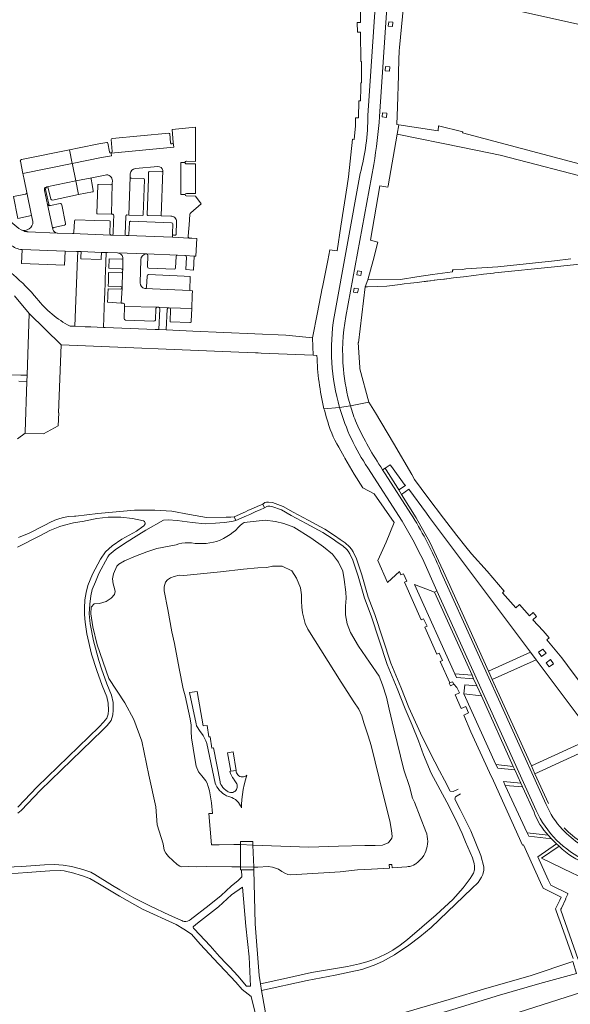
# Model space of a CAD drawing. Header units: metres. Extents: x 166325 to 190320, y 381923 to 404576.
# Tile 752 of 1056: x 175302 to 175489, y 396064 to 396398. Entities that reach past the tile are written whole.
import ezdxf

# ---------------------------------------------------------------- set-up
doc = ezdxf.new("R2010")
doc.units = ezdxf.units.M
for name, color, linetype, lineweight in [('B-WE-OG-WATER_GRACHT-GV', 8, 'Continuous', 18), ('B-WE-VH-VERHARDING_ASFALT-GV', 8, 'Continuous', 18), ('B-WE-VH-VERHARDING_GESLOTEN-GV', 8, 'Continuous', 18), ('B-WE-VH-VERHARDING_HALFVERHARDING-GV', 8, 'Continuous', 18), ('B-WE-VH-VERHARDING_STRAATBAKSTEEN-GV', 8, 'Continuous', 18)]:
    doc.layers.add(name, color=color, linetype=linetype, lineweight=lineweight)

msp = doc.modelspace()

# ---------------------------------------------------------------- linework, layer by layer
at = {"layer": 'B-WE-OG-WATER_GRACHT-GV', "flags": 128}
for points in [[(175420.461, 396180.038), (175416.736, 396185.564), (175413.946, 396190.101), (175412.867, 396193.06), (175412.266, 396196.108), (175412.238, 396199.066), (175412.502, 396201.756), (175412.388, 396203.805), (175411.866, 396208.174), (175411.336, 396210.928), (175409.909, 396213.998), (175407.844, 396216.738), (175404.831, 396219.225), (175400.48, 396222.281), (175394.718, 396225.896), (175391.281, 396227.138), (175388.5, 396227.888), (175384.966, 396228.334), (175377.801, 396227.526), (175377.143, 396227.052), (175376.5, 396226.493), (175375.912, 396225.875), (175374.869, 396224.765), (175374.156, 396224.194), (175373.093, 396223.43), (175371.985, 396222.733), (175370.837, 396222.104), (175369.652, 396221.547), (175368.436, 396221.063), (175367.395, 396220.798), (175366.167, 396220.562), (175364.925, 396220.405), (175363.677, 396220.327), (175362.425, 396220.33), (175361.177, 396220.412), (175359.936, 396220.574), (175359.866, 396220.579), (175358.821, 396220.612), (175357.777, 396220.564), (175356.739, 396220.436), (175355.715, 396220.23), (175354.709, 396219.946), (175348.181, 396218.641), (175344.786, 396217.489), (175340.939, 396216.026), (175337.208, 396214.501), (175335.273, 396213.356), (175334.56, 396212.68), (175333.455, 396210.126), (175333.128, 396208.329), (175333.316, 396206.625), (175333.816, 396205.143), (175334.005, 396204.114), (175333.822, 396203.046), (175332.682, 396201.836), (175330.94, 396200.637), (175328.685, 396200.019), (175326.943, 396199.832), (175325.906, 396198.708), (175325.743, 396196.441), (175326.481, 396192.098), (175327.91, 396185.916), (175331.938, 396174.533), (175337.313, 396166.262), (175340.334, 396160.623), (175343.088, 396153.305), (175345.522, 396141.749), (175347.868, 396131.005), (175348.32, 396124.861), (175350.399, 396118.423), (175350.636, 396116.271), (175351.262, 396115.193), (175352.127, 396114.142), (175355.098, 396111.363), (175356.065, 396110.755), (175356.441, 396110.588), (175358.931, 396110.651), (175361.708, 396110.628), (175365.205, 396110.722), (175373.716, 396110.57), (175376.605, 396110.551), (175381.11, 396110.52), (175382.464, 396110.511), (175386.029, 396110.667), (175387.493, 396110.487), (175389.509, 396109.744), (175390.642, 396109.001), (175391.72, 396108.422), (175392.743, 396107.986), (175393.756, 396107.812), (175410.507, 396108.894), (175416.399, 396109.583), (175421.132, 396109.732), (175427.172, 396110.097), (175427.092, 396111.33), (175428.043, 396111.394), (175428.1, 396110.197), (175433.13, 396110.608), (175433.525, 396110.64), (175434.084, 396110.732), (175434.747, 396110.915), (175435.385, 396111.173), (175435.989, 396111.504), (175436.182, 396111.649), (175436.932, 396112.272), (175437.628, 396112.955), (175438.265, 396113.692), (175438.841, 396114.479), (175439.202, 396115.121), (175439.554, 396115.899), (175439.832, 396116.706), (175440.033, 396117.535), (175440.155, 396118.38), (175440.198, 396119.232), (175440.161, 396120.085), (175440.045, 396120.931), (175439.85, 396121.762), (175439.577, 396122.571), (175435.711, 396132.591), (175435.076, 396133.912), (175433.966, 396137.809), (175432.132, 396143.506), (175428.706, 396157.474), (175427.104, 396164.132), (175426.161, 396168.233), (175424.875, 396172.372), (175423.76, 396175.328)], [(175359.844, 396156.552), (175359.822, 396158.632), (175359.544, 396160.815), (175357.793, 396168.655), (175357.156, 396171.023), (175355.771, 396177.979), (175354.244, 396186.365), (175353.328, 396190.428), (175351.908, 396197.997), (175350.667, 396204.276), (175350.694, 396205.712), (175351.114, 396207.218), (175351.818, 396207.995), (175352.87, 396208.741), (175354.136, 396209.2), (175355.752, 396209.578), (175357.39, 396209.512), (175369.864, 396210.731), (175377.62, 396211.622), (175382.454, 396212.062), (175385.565, 396212.268), (175387.478, 396212.66), (175390.75, 396212.627), (175394.096, 396211.112), (175395.663, 396208.581), (175396.995, 396205.338), (175397.328, 396202.982), (175397.275, 396200.782), (175397.433, 396198.749), (175397.654, 396196.869), (175398.54, 396193.188), (175399.429, 396191.233), (175410.814, 396173.328), (175415.07, 396166.632), (175416.755, 396164.089), (175417.783, 396161.865), (175418.493, 396159.43), (175419.99, 396155.013), (175420.986, 396151.783), (175425.038, 396135.114), (175427.297, 396126.147), (175427.917, 396122.961), (175428.075, 396120.93), (175428.047, 396120.333), (175427.108, 396119.028), (175426.759, 396118.739), (175424.848, 396117.988), (175422.3, 396117.781), (175418.843, 396117.799), (175409.936, 396117.599), (175399.844, 396117.302), (175380.811, 396117.977), (175376.564, 396118.128), (175374.316, 396118.208), (175369.327, 396118.069), (175366.808, 396117.999), (175365.888, 396128.697), (175367.121, 396128.721), (175366.724, 396132.324), (175366.066, 396136.421), (175365.662, 396137.86), (175365.258, 396138.961), (175364.785, 396139.829), (175363.426, 396141.445), (175362.367, 396142.888), (175361.595, 396144.793), (175361.06, 396147.418), (175359.928, 396154.422)]]:
    msp.add_lwpolyline(points, close=True, dxfattribs=at)
at = {"layer": 'B-WE-VH-VERHARDING_ASFALT-GV', "flags": 128}
msp.add_lwpolyline([(175390.403, 396044.868), (175394.094, 396046.051), (175410.572, 396051.008), (175427.007, 396055.732), (175448.674, 396062.19), (175464.618, 396067.006), (175478.232, 396070.961), (175490.697, 396074.366), (175489.437, 396078.435), (175474.952, 396073.557), (175460.24, 396069.38), (175447.49, 396065.57), (175432.792, 396061.244), (175419.372, 396057.542), (175410.011, 396054.742), (175390.041, 396049.489), (175386.313, 396053.674), (175383.083, 396053.063), (175381.313, 396047.181), (175360.596, 396040.774), (175353.8, 396038.515), (175333.252, 396031.686), (175311.509, 396024.851), (175284.815, 396016.429)], dxfattribs=at)
at = {"layer": 'B-WE-VH-VERHARDING_GESLOTEN-GV', "flags": 128}
msp.add_lwpolyline([(175448.658, 396173.435), (175447.736, 396173.032), (175447.527, 396172.94), (175447.905, 396172.075), (175449.035, 396172.57)], close=True, dxfattribs=at)
at = {"layer": 'B-WE-VH-VERHARDING_HALFVERHARDING-GV', "flags": 128}
for points in [[(175304.13, 396277.495), (175304.835, 396298.503)], [(175265.258, 396278.491), (175301.976, 396277.527)], [(175304.06, 396275.429), (175301.382, 396275.52)], [(175301.976, 396277.527), (175304.13, 396277.495)], [(175303.48, 396258.14), (175304.06, 396275.429)], [(175300.825, 396255.93), (175303.471, 396257.876)], [(175303.471, 396257.876), (175303.48, 396258.14)]]:
    msp.add_lwpolyline(points, dxfattribs=at)
at = {"layer": 'B-WE-VH-VERHARDING_STRAATBAKSTEEN-GV', "flags": 128}
for points in [[(175449.054, 396412.315), (175443.369, 396413.611), (175443.154, 396413.66), (175441.774, 396407.856), (175448.473, 396406.267), (175459.895, 396403.696), (175459.975, 396403.673), (175461.105, 396403.419), (175461.224, 396403.392), (175514.603, 396391.549), (175516.501, 396391.216), (175516.943, 396391.142), (175519.469, 396390.97), (175522.503, 396391.36), (175524.296, 396392.027), (175525.861, 396393.002), (175527.349, 396394.054), (175528.503, 396395.157), (175529.175, 396396.259), (175509.164, 396399.047), (175507.858, 396399.26), (175503.336, 396400.216), (175499.96, 396401.047)], [(175428.401, 396397.39), (175428.279, 396395.91), (175426.804, 396396.02), (175426.936, 396397.524)], [(175425.774, 396380.869), (175425.883, 396382.345), (175427.382, 396382.229), (175427.268, 396380.753)], [(175426.18, 396365.04), (175424.736, 396365.195), (175424.887, 396366.606), (175426.331, 396366.451)], [(175317.041, 396319.669), (175302.438, 396320.185), (175302.249, 396315.433), (175316.832, 396314.919)], [(175330.642, 396309.419), (175330.683, 396310.618), (175330.75, 396312.608), (175330.972, 396319.177), (175329.369, 396319.234), (175329.285, 396317.305), (175329.262, 396316.778), (175322.424, 396317.046), (175322.438, 396317.611), (175322.485, 396319.477), (175321.318, 396319.519), (175321.236, 396317.385), (175320.334, 396294.127), (175323.89, 396293.986), (175325.838, 396293.909), (175330.113, 396293.74), (175330.457, 396303.931), (175330.498, 396305.131)], [(175417.505, 396311.334), (175416.073, 396311.587), (175416.304, 396312.994), (175417.746, 396312.76)], [(175416.388, 396305.444), (175414.976, 396305.693), (175415.217, 396307.105), (175416.663, 396306.869)], [(175315.681, 396287.797), (175304.835, 396298.503), (175304.13, 396277.495), (175304.06, 396275.429), (175303.48, 396258.14), (175303.471, 396257.876), (175309.75, 396257.56), (175314.72, 396260.375), (175314.904, 396264.745), (175314.749, 396264.749)], [(175383.268, 396231.803), (175384.714, 396232.44), (175384.149, 396233.724), (175382.29, 396232.905), (175381.025, 396232.348), (175379.145, 396231.521), (175378.256, 396231.129), (175374.491, 396229.471), (175375.056, 396228.187), (175378.692, 396229.788), (175379.772, 396230.264), (175381.857, 396231.182)], [(175442.468, 396203.891), (175435.751, 396206.425), (175449.405, 396176.154), (175455.241, 396175.653)], [(175477.009, 396180.899), (175475.104, 396183.46), (175460.866, 396176.999), (175462.119, 396174.225)], [(175479.262, 396184.538), (175480.4, 396183.15), (175478.811, 396181.987), (175477.787, 396183.456)], [(175481.858, 396181.007), (175482.953, 396179.549), (175481.497, 396178.48), (175480.397, 396179.87)], [(175377.516, 396136.82), (175377.855, 396138.472), (175378.273, 396140.105), (175378.767, 396141.718), (175378.709, 396141.663), (175378.379, 396141.417), (175378.008, 396141.24), (175377.61, 396141.137), (175377.199, 396141.114), (175376.791, 396141.17), (175376.402, 396141.304), (175376.046, 396141.51), (175375.737, 396141.782), (175375.486, 396142.108), (175375.303, 396142.476), (175375.194, 396142.872), (175375.163, 396143.283), (175373.334, 396143.018), (175372.975, 396142.939), (175373.205, 396142.239), (175373.504, 396141.565), (175373.868, 396140.926), (175374.293, 396140.328), (175374.509, 396140.068), (175375.328, 396138.75), (175375.467, 396138.37), (175375.528, 396137.97), (175375.51, 396137.566), (175375.413, 396137.173), (175375.24, 396136.807), (175374.999, 396136.481), (175374.699, 396136.209), (175374.351, 396136), (175373.969, 396135.863), (175373.567, 396135.803), (175373.162, 396135.823), (175372.769, 396135.921), (175372.402, 396136.094), (175372.113, 396136.304), (175371.583, 396136.653), (175371.099, 396137.062), (175370.667, 396137.523), (175370.295, 396138.031), (175369.988, 396138.577), (175369.752, 396139.151), (175369.662, 396139.444), (175367.399, 396150.941), (175366.908, 396150.844), (175366.308, 396154.754), (175365.906, 396154.754), (175365.278, 396158.554), (175363.895, 396158.424), (175361.87, 396170.128), (175359.315, 396169.73), (175361.528, 396159.156), (175361.642, 396158.419), (175362.957, 396156.559), (175363.379, 396156.004), (175363.926, 396155.176), (175364.405, 396154.306), (175364.813, 396153.402), (175365.148, 396152.47), (175368.046, 396138.969), (175368.239, 396138.477), (175368.58, 396137.792), (175368.99, 396137.146), (175369.466, 396136.546), (175370.002, 396135.999), (175370.592, 396135.511), (175371.229, 396135.087), (175371.907, 396134.732), (175372.619, 396134.449), (175373.356, 396134.242), (175373.663, 396134.114), (175374.289, 396133.789), (175374.874, 396133.396), (175375.41, 396132.939), (175375.892, 396132.424), (175376.312, 396131.857), (175376.665, 396131.247), (175376.947, 396130.601), (175376.971, 396131.794), (175377.073, 396133.477), (175377.255, 396135.154)], [(175458.476, 396168.65), (175452.452, 396169.38), (175463.376, 396145.322), (175469.219, 396144.693)], [(175498.542, 396152.195), (175496.717, 396154.565), (175475.395, 396144.902), (175476.609, 396142.152)], [(175374.138, 396149.607), (175372.242, 396149.303), (175373.334, 396143.018), (175375.163, 396143.283)], [(175380.811, 396117.977), (175380.761, 396119.234), (175380.382, 396119.227), (175376.558, 396119.158), (175376.561, 396118.513), (175376.564, 396118.128), (175376.605, 396110.551), (175376.609, 396109.829), (175376.61, 396109.574), (175376.934, 396109.573), (175381.148, 396109.561), (175381.139, 396109.787), (175381.11, 396110.52)], [(175379.511, 396079.991), (175380.024, 396070.036), (175378.693, 396070.066), (175375.732, 396073.56), (175372.954, 396076.539), (175371.734, 396077.769), (175369.444, 396080.079), (175366.295, 396083.761), (175360.904, 396089.49), (175360.732, 396089.608), (175360.63, 396089.747), (175360.567, 396089.961), (175360.589, 396090.174), (175360.687, 396090.364), (175361.979, 396091.435), (175369.086, 396097.03), (175373.602, 396101.037), (175377.34, 396103.644), (175378.476, 396090.412)]]:
    msp.add_lwpolyline(points, close=True, dxfattribs=at)
for points in [[(175430.402, 396362.504), (175429.68, 396362.615), (175429.886, 396368.688), (175430.245, 396379.285), (175430.286, 396380.489), (175430.54, 396387.975), (175430.585, 396388.429), (175430.616, 396388.749), (175432, 396402.81), (175434.29, 396404.47), (175439.504, 396403.56), (175440.462, 396408.138), (175439.952, 396408.244), (175438.556, 396408.535), (175435.074, 396409.259)], [(175417.325, 396407.449), (175417.39, 396397.33), (175416.28, 396397.31), (175416.31, 396394), (175417.42, 396394.01), (175417.453, 396383.999), (175417.65, 396384.022), (175417.658, 396384.023), (175417.658, 396383.697), (175417.658, 396381.543), (175417.657, 396376.772), (175417.439, 396376.773), (175417.424, 396375.231), (175417.381, 396370.702), (175416.781, 396370.708), (175416.727, 396364.903), (175415.632, 396364.913), (175415.634, 396362.16), (175415.18, 396357.607), (175414.615, 396357.66), (175413.338, 396344.828), (175412.786, 396341.85), (175410.724, 396328.113), (175409.473, 396319.779), (175406.96, 396320.055), (175406.248, 396316.433)], [(175423.817, 396365.361), (175426.283, 396402.226), (175426.292, 396402.411), (175422.351, 396402.449), (175419.9, 396365.723)], [(175419.9, 396365.723), (175422.351, 396402.449)], [(175426.292, 396402.411), (175426.283, 396402.226), (175423.817, 396365.361)], [(175413.933, 396267.12), (175420.155, 396268.359), (175417.163, 396279.687), (175417.16, 396279.697), (175417.132, 396280.132), (175416.592, 396288.611), (175416.742, 396288.559), (175418.968, 396307.522), (175419.891, 396309.849), (175421.616, 396316.512), (175423.212, 396322.679), (175420.724, 396323.323), (175423.931, 396341.86), (175426.689, 396341.375), (175426.771, 396341.84), (175429.856, 396359.399), (175430.402, 396362.504)], [(175452.01, 396359.78), (175452.09, 396360.2), (175443.86, 396362.19), (175443.69, 396360.46), (175430.402, 396362.504), (175429.856, 396359.399), (175452.116, 396354.87), (175464.8, 396352.29), (175497.93, 396343.59), (175500.212, 396343.029), (175519.057, 396338.4), (175523.861, 396337.22), (175524.154, 396338.432), (175519.259, 396339.612), (175498.56, 396344.6)], [(175358.323, 396350.185), (175361.279, 396350.113), (175361.293, 396361.72), (175353.379, 396360.966), (175353.792, 396356.512), (175353.938, 396354.937), (175332.666, 396352.947), (175332.769, 396352.053), (175329.419, 396351.43), (175319.477, 396349.386), (175319.544, 396349.05), (175320.665, 396343.467), (175326.08, 396344.577), (175330.676, 396345.483)], [(175352.311, 396359.699), (175333.016, 396357.894)], [(175352.891, 396356.426), (175352.656, 396359.433)], [(175497.96, 396344.97), (175495.072, 396348.399), (175492.07, 396349.22), (175452.01, 396359.78)], [(175331.259, 396356.562), (175328.514, 396356.052), (175321.856, 396354.682), (175318.55, 396354.002), (175319.477, 396349.386), (175329.419, 396351.43), (175332.769, 396352.053)], [(175332.172, 396353.343), (175331.572, 396356.327)], [(175332.666, 396352.947), (175353.938, 396354.937), (175353.792, 396356.512)], [(175332.724, 396357.549), (175333.076, 396353.429)], [(175301.834, 396350.263), (175301.844, 396350.168), (175302.697, 396346.051), (175319.477, 396349.386), (175318.55, 396354.002)], [(175318.55, 396354.002), (175302.236, 396350.76)], [(175332.769, 396352.053), (175332.666, 396352.947)], [(175310.592, 396341.402), (175310.825, 396341.45), (175320.665, 396343.467), (175319.544, 396349.05), (175319.477, 396349.386), (175302.697, 396346.051), (175302.792, 396345.593), (175303.12, 396344.011), (175304.032, 396339.609), (175305.674, 396331.734), (175306.118, 396329.654)], [(175357.825, 396349.75), (175356.357, 396349.786), (175356.34, 396338.867), (175357.806, 396338.852)], [(175361.285, 396339.241), (175361.282, 396344.115), (175361.28, 396347.663), (175361.279, 396349.245), (175358.27, 396349.261)], [(175421.85, 396349.046), (175412.439, 396297.415)], [(175338.042, 396331.94), (175338.713, 396331.917), (175339.157, 396344.838), (175339.161, 396345.869)], [(175340.916, 396347.657), (175348.529, 396348.397)], [(175345.391, 396346.413), (175345.316, 396344.227), (175344.9, 396332.028)], [(175345.195, 396331.723), (175349.681, 396331.622), (175350.28, 396346.998)], [(175349.829, 396346.575), (175345.723, 396346.707)], [(175350.28, 396346.998), (175349.681, 396331.622), (175352.896, 396331.55)], [(175417.265, 396345.969), (175408.387, 396297.383)], [(175320.665, 396343.467), (175310.825, 396341.45)], [(175312.745, 396336.967), (175321.596, 396338.83), (175320.665, 396343.467)], [(175326.08, 396344.577), (175320.665, 396343.467), (175321.596, 396338.83), (175326.365, 396339.797)], [(175326.598, 396340.155), (175326.186, 396342.329), (175325.851, 396344.095)], [(175328.126, 396341.985), (175327.817, 396332.582)], [(175328.032, 396332.306), (175332.745, 396332.158), (175333.071, 396342.562)], [(175332.614, 396342.134), (175328.442, 396342.263), (175328.325, 396342.266)], [(175333.09, 396343.544), (175333.071, 396342.562), (175332.745, 396332.158), (175333.207, 396332.144)], [(175339.157, 396344.838), (175338.713, 396331.917), (175343.308, 396331.759)], [(175343.663, 396344.294), (175339.574, 396344.418)], [(175343.612, 396332.05), (175344.045, 396343.879)], [(175303.639, 396339.017), (175299.491, 396338.199), (175301.045, 396330.717), (175305.674, 396331.734), (175304.032, 396339.609)], [(175312.848, 396327.005), (175312.832, 396327.063), (175312.823, 396327.119), (175311.039, 396335.434), (175310.001, 396340.236)], [(175310.001, 396340.236), (175311.039, 396335.434)], [(175310.415, 396340.598), (175310.461, 396340.895), (175310.584, 396341.171), (175310.774, 396341.405), (175310.825, 396341.45), (175310.592, 396341.402)], [(175311.629, 396335.05), (175312.141, 396335.156), (175311.925, 396335.158), (175311.725, 396335.238), (175311.567, 396335.385), (175311.475, 396335.574), (175310.415, 396340.598)], [(175311.293, 396341.062), (175312.155, 396337.343)], [(175358.277, 396339.272), (175361.285, 396339.241)], [(175311.039, 396335.434), (175312.823, 396327.119)], [(175315.32, 396335.814), (175312.141, 396335.156), (175311.629, 396335.05)], [(175317.218, 396329.053), (175315.912, 396335.425)], [(175359.783, 396332.704), (175363.269, 396335.759), (175361.285, 396338.348), (175358.212, 396338.369)], [(175332.592, 396325.126), (175319.538, 396325.608), (175314.515, 396325.739), (175314.364, 396325.754), (175304.452, 396326.244), (175304.245, 396326.249), (175304.139, 396326.253), (175304.032, 396326.26), (175303.926, 396326.269), (175303.82, 396326.28), (175303.715, 396326.293), (175303.609, 396326.31), (175303.505, 396326.328), (175303.4, 396326.349), (175303.296, 396326.372), (175303.193, 396326.397), (175302.102, 396326.897), (175301.357, 396327.336), (175295.379, 396332.286), (175294.441, 396330.666), (175293.461, 396329.072), (175292.169, 396327.152), (175298.564, 396321.824)], [(175358.895, 396324.562), (175359.006, 396326.063), (175359.191, 396328.55), (175359.449, 396332.037)], [(175320.193, 396329.833), (175320.051, 396326.089)], [(175332.07, 396329.918), (175327.142, 396330.09), (175320.71, 396330.314)], [(175332.227, 396325.573), (175332.375, 396329.574)], [(175333.601, 396331.631), (175333.535, 396329.814), (175333.38, 396325.508)], [(175337.425, 396325.372), (175337.634, 396331.511)], [(175338.324, 396324.906), (175353.467, 396324.356), (175353.526, 396325.471), (175353.617, 396328.862)], [(175338.863, 396329.39), (175338.715, 396325.293)], [(175353.231, 396329.272), (175339.277, 396329.775)], [(175354.928, 396329.634), (175354.778, 396325.456)], [(175302.102, 396326.897), (175303.193, 396326.397), (175303.296, 396326.372), (175303.4, 396326.349), (175303.505, 396326.328), (175303.609, 396326.31), (175303.715, 396326.293), (175303.82, 396326.28), (175303.926, 396326.269), (175304.032, 396326.26), (175304.139, 396326.253), (175304.245, 396326.249), (175304.452, 396326.244), (175314.364, 396325.754)], [(175313.212, 396327.655), (175316.838, 396328.465)], [(175319.538, 396325.608), (175332.592, 396325.126)], [(175353.526, 396325.471), (175353.467, 396324.356), (175359.231, 396324.053)], [(175302.438, 396320.185), (175317.041, 396319.669), (175320.94, 396319.532), (175321.318, 396319.519), (175322.485, 396319.477), (175329.369, 396319.234), (175330.972, 396319.177), (175331.445, 396319.16), (175334.79, 396319.042), (175334.85, 396319.039), (175344.653, 396318.686), (175355.262, 396318.28), (175357.839, 396318.163), (175360.842, 396317.902), (175361.499, 396317.918), (175361.783, 396323.987), (175360.138, 396324.031), (175359.231, 396324.053), (175353.467, 396324.356), (175338.324, 396324.906), (175337.734, 396324.931), (175332.944, 396325.125), (175332.678, 396325.123), (175332.592, 396325.126)], [(175332.944, 396325.125), (175337.734, 396324.931)], [(175354.364, 396325.071), (175353.912, 396325.087)], [(175344.548, 396318.685), (175344.653, 396318.686), (175334.85, 396319.039)], [(175355.262, 396318.28), (175344.653, 396318.686)], [(175336.193, 396316.898), (175332.041, 396317.031), (175331.894, 396313.887), (175336.134, 396313.654)], [(175336.693, 396317.522), (175336.688, 396317.254), (175336.606, 396313.157), (175336.59, 396312.733), (175336.379, 396307.17), (175336.371, 396307.023), (175336.104, 396302.027), (175336.751, 396301.992)], [(175336.606, 396313.157), (175336.688, 396317.254)], [(175342.489, 396308.916), (175342.741, 396316.744)], [(175345.104, 396318.174), (175344.997, 396314.377)], [(175354.579, 396314.021), (175354.745, 396317.802)], [(175360.842, 396317.902), (175357.839, 396318.163)], [(175358.277, 396317.643), (175358.081, 396313.461), (175360.637, 396313.192), (175360.842, 396317.902)], [(175406.248, 396316.433), (175404.483, 396307.457), (175404.401, 396307.042), (175402.786, 396298.825)], [(175488.851, 396316.997), (175483.299, 396316.41), (175463.964, 396314.365), (175453.141, 396313.606), (175452.012, 396313.446), (175449.084, 396313.256), (175448.625, 396313.265), (175448.66, 396312.565), (175441.866, 396311.693), (175436.549, 396310.894), (175430.897, 396310.045), (175419.891, 396309.849), (175418.968, 396307.522), (175419.69, 396307.556), (175419.692, 396307.491), (175426.282, 396307.805), (175430.849, 396308.345), (175432.211, 396308.503), (175434.403, 396308.769), (175436.665, 396309.043), (175438.988, 396309.325), (175439.491, 396309.386), (175439.778, 396309.421), (175440.181, 396309.47), (175440.897, 396309.557), (175441.135, 396309.586), (175442.392, 396309.739), (175442.605, 396309.764), (175443.376, 396309.858), (175445.682, 396310.138), (175445.907, 396310.167), (175446.549, 396310.25), (175446.649, 396310.263), (175448.988, 396310.564), (175452.392, 396310.972), (175455.907, 396311.395), (175459.166, 396311.786), (175462.564, 396312.194), (175462.979, 396312.244), (175483.305, 396314.353), (175486.366, 396314.671), (175501.713, 396316.24)], [(175336.074, 396312.254), (175331.823, 396312.39), (175331.782, 396310.574), (175331.754, 396309.374), (175331.718, 396307.774), (175335.904, 396307.604)], [(175336.379, 396307.17), (175336.59, 396312.733)], [(175345.478, 396313.864), (175354.061, 396313.544)], [(175344.276, 396306.923), (175359.367, 396306.226), (175359.546, 396311.073)], [(175344.894, 396311.188), (175344.708, 396307.393)], [(175359.546, 396311.073), (175357.476, 396311.16), (175345.414, 396311.663)], [(175335.966, 396306.718), (175331.65, 396306.901), (175331.576, 396305.073), (175331.527, 396303.874), (175331.462, 396302.275), (175336.104, 396302.027), (175336.371, 396307.023)], [(175360.245, 396304.704), (175360.313, 396306.182), (175359.367, 396306.226), (175344.276, 396306.923), (175344.096, 396306.931)], [(175299.811, 396304.497), (175304.835, 396298.503)], [(175337.224, 396301.481), (175337.209, 396300.872), (175348.39, 396300.601), (175348.486, 396300.603), (175348.732, 396300.603), (175352.24, 396300.422), (175352.371, 396300.416), (175360.072, 396300.126), (175360.245, 396304.704)], [(175304.835, 396298.503), (175315.681, 396287.797)], [(175348.39, 396300.601), (175337.209, 396300.872), (175337.109, 396296.732)], [(175347.717, 396296.237), (175347.732, 396296.337), (175347.906, 396300.124)], [(175352.24, 396300.422), (175348.732, 396300.603)], [(175349.171, 396300.087), (175348.886, 396292.997), (175351.414, 396292.897), (175351.718, 396299.944)], [(175360.072, 396300.126), (175352.371, 396300.416)], [(175352.848, 396299.898), (175352.688, 396295.642), (175359.39, 396295.361), (175359.576, 396295.389)], [(175359.911, 396295.842), (175360.072, 396300.126)], [(175402.786, 396298.825), (175401.102, 396290.258), (175401.254, 396284.293), (175402.552, 396284.237)], [(175337.59, 396296.221), (175347.214, 396295.861)], [(175319.32, 396294.167), (175318.717, 396294.191)], [(175319.893, 396294.144), (175319.32, 396294.167)], [(175320.334, 396294.127), (175319.893, 396294.144)], [(175323.89, 396293.986), (175320.334, 396294.127)], [(175325.838, 396293.909), (175323.89, 396293.986)], [(175330.113, 396293.74), (175325.838, 396293.909)], [(175330.704, 396293.717), (175330.113, 396293.74)], [(175347.65, 396293.046), (175330.704, 396293.717)], [(175348.886, 396292.997), (175347.65, 396293.046)], [(175351.414, 396292.897), (175348.886, 396292.997)], [(175360.405, 396292.498), (175351.414, 396292.897)], [(175391.957, 396291.096), (175360.405, 396292.498)], [(175401.102, 396290.258), (175391.957, 396291.096)], [(175401.254, 396284.293), (175401.102, 396290.258)], [(175315.681, 396287.797), (175376.077, 396285.355)], [(175376.077, 396285.355), (175381.657, 396285.132)], [(175381.657, 396285.132), (175382.627, 396285.094)], [(175382.627, 396285.094), (175383.596, 396285.055)], [(175383.596, 396285.055), (175401.254, 396284.293)], [(175475.978, 396196.949), (175474.717, 396195.824), (175471.318, 396199.636), (175470.083, 396198.526), (175465.545, 396203.657), (175466.123, 396204.222), (175460.347, 396210.924), (175455.074, 396216.905), (175453.13, 396219.233), (175450.127, 396223.072), (175445.543, 396228.942), (175440.243, 396235.95), (175435.748, 396242.132), (175434.744, 396243.833), (175428.525, 396254.395), (175422.487, 396264.692), (175420.155, 396268.359), (175413.933, 396267.12)], [(175404.97, 396266.146), (175410.26, 396266.557)], [(175410.26, 396266.557), (175404.97, 396266.146), (175405.088, 396265.66), (175405.876, 396262.999), (175406.253, 396261.67)], [(175410.26, 396266.557), (175413.933, 396267.12)], [(175410.646, 396251.868), (175411.78, 396249.758), (175412.004, 396249.373), (175415.185, 396243.896), (175418.151, 396239.267), (175422.029, 396237.259), (175428.82, 396227.533), (175426.119, 396220.808), (175423.24, 396214.633), (175426.522, 396207.183), (175430.591, 396210.814), (175431.061, 396209.765), (175431.915, 396210.115), (175433.109, 396207.605), (175432.265, 396207.218), (175437.999, 396194.421), (175438.788, 396194.783), (175439.953, 396192.325), (175439.16, 396191.942), (175443.269, 396182.787), (175444.107, 396183.168), (175445.234, 396180.642), (175444.431, 396180.292), (175447.736, 396173.032), (175448.658, 396173.435), (175449.035, 396172.57), (175450.133, 396171.522), (175450.973, 396169.675), (175449.517, 396169.012), (175451.598, 396164.35), (175453.086, 396164.988), (175454.092, 396162.828), (175452.513, 396162.092), (175454.795, 396156.461), (175461.207, 396142.613), (175462.516, 396139.729), (175472.393, 396117.922), (175472.766, 396118.091), (175478.525, 396105.252), (175479.451, 396103.318), (175485.559, 396100.336), (175485.034, 396099.254), (175483.598, 396096.292), (175484.506, 396093.729), (175485.048, 396092.199), (175489.582, 396079.405)], [(175452.452, 396169.38), (175452.824, 396172.373), (175456.826, 396172.039), (175455.79, 396174.402), (175449.943, 396174.917), (175449.405, 396176.154), (175435.751, 396206.425), (175442.468, 396203.891), (175443.333, 396204.282), (175438.374, 396215.252), (175437.848, 396216.29), (175435.129, 396221.656), (175431.534, 396227.924), (175419.913, 396246.025)], [(175419.913, 396246.025), (175431.534, 396227.924), (175435.129, 396221.656), (175437.848, 396216.29), (175438.374, 396215.252), (175443.333, 396204.282), (175477.032, 396129.736)], [(175424.852, 396245.435), (175425.695, 396245.947), (175427.482, 396247.128), (175427.909, 396246.539), (175432.242, 396240.57), (175432.604, 396240.071), (175430.433, 396238.597), (175431.333, 396236.964), (175433.809, 396238.772), (175439.768, 396230.643), (175440.846, 396229.239), (175475.104, 396183.46), (175477.009, 396180.899), (175496.717, 396154.565), (175498.542, 396152.195), (175503.791, 396145.108)], [(175445.551, 396210.884), (175444.681, 396212.833), (175440.906, 396220.818), (175436.27, 396229.059), (175431.333, 396236.964), (175430.433, 396238.597), (175430.087, 396239.133), (175426.078, 396245.353), (175425.695, 396245.947), (175424.852, 396245.435), (175425.762, 396244.083), (175434.491, 396230.484)], [(175434.491, 396230.484), (175425.762, 396244.083), (175424.852, 396245.435)], [(175300.995, 396128.768), (175302.082, 396129.669), (175308.687, 396136.617), (175329.738, 396156.95), (175331.322, 396158.612), (175332.665, 396160.306), (175333.296, 396162.15), (175333.394, 396163.768), (175333.317, 396166.352), (175332.77, 396168.82), (175331.169, 396172.732), (175329.41, 396177.763), (175328.454, 396180.688), (175326.666, 396187.323), (175325.549, 396193.062), (175325.266, 396196.474), (175325.405, 396199.803), (175325.769, 396202.632), (175326.271, 396204.707), (175327.322, 396207.401), (175328.477, 396210.181), (175331.568, 396215.807), (175332.038, 396216.477), (175334.013, 396218.235), (175337.166, 396220.394), (175342.1, 396223.376), (175344.416, 396224.934), (175350.409, 396228.253), (175352.034, 396228.446), (175355.105, 396228.235), (175360.161, 396227.488), (175364.599, 396227.088), (175368.134, 396227.245), (175371.023, 396227.499), (175373.658, 396227.858), (175375.056, 396228.187), (175374.491, 396229.471), (175373.379, 396229.361), (175371.78, 396229.283), (175365.019, 396229.21), (175359.282, 396230.204), (175353.333, 396231.306), (175347.531, 396231.697), (175340.61, 396231.638), (175328.19, 396230.612), (175320.724, 396229.698), (175320.212, 396229.688), (175318.287, 396229.532), (175316.386, 396229.187), (175314.528, 396228.657), (175314.078, 396228.499), (175312.299, 396227.746), (175309.966, 396226.459), (175304.835, 396223.885), (175301.243, 396222.439)], [(175450.536, 396136.905), (175448.815, 396136.11), (175447.829, 396136.228), (175445.876, 396140.003), (175444.214, 396143.215), (175441.078, 396149.276), (175437.783, 396156.004), (175433.741, 396164.73), (175431.031, 396171.592), (175427.693, 396179.712), (175422.206, 396196.282), (175419.958, 396202.179), (175417.797, 396209.693), (175416.008, 396215.188), (175414.888, 396217.519), (175414.273, 396218.5), (175413.607, 396219.27), (175412.174, 396220.557), (175410.477, 396221.684), (175408.481, 396223.133), (175405.257, 396225.217), (175399.565, 396228.325), (175394.476, 396231.049), (175391.143, 396232.952), (175387.437, 396234.348), (175386.135, 396234.453), (175385.47, 396234.381), (175384.887, 396234.243), (175384.149, 396233.724), (175384.714, 396232.44), (175385.5, 396232.892), (175385.841, 396233.017), (175386.523, 396233.069), (175387.256, 396232.988), (175390.587, 396231.77), (175393.846, 396229.91), (175398.946, 396227.18), (175404.589, 396224.098), (175407.746, 396222.058), (175409.734, 396220.615), (175411.374, 396219.525), (175412.676, 396218.356), (175413.223, 396217.724), (175413.746, 396216.889), (175414.797, 396214.702), (175416.552, 396209.311), (175418.722, 396201.767), (175420.979, 396195.845), (175426.471, 396179.259), (175429.823, 396171.105), (175432.544, 396164.217), (175434.888, 396158.636), (175437.03, 396153.342), (175438.741, 396148.561), (175441.313, 396142.43), (175446.667, 396132.512), (175449.629, 396126.775), (175451.931, 396121.906), (175453.048, 396119.103), (175455.366, 396113.581), (175455.966, 396111.734), (175456.063, 396110.863), (175456.091, 396109.591), (175455.747, 396108.467), (175454.572, 396106.579), (175452.209, 396103.448), (175448.761, 396099.543), (175443.11, 396094.249), (175433.37, 396085.948), (175430.791, 396084.021), (175428.339, 396082.313), (175426.292, 396081.175), (175423.461, 396079.839), (175421.238, 396078.925), (175419.485, 396078.342), (175416.995, 396077.644), (175412.993, 396076.746), (175400.764, 396074.684), (175392.247, 396072.735), (175383.437, 396070.832), (175383.774, 396068.593), (175399.209, 396071.96), (175408.73, 396073.77), (175417.802, 396075.735), (175422.059, 396077.205), (175424.809, 396078.419), (175428.963, 396080.664), (175433.781, 396084.013), (175437.492, 396086.867), (175441.347, 396089.943), (175455.181, 396103.182), (175457.362, 396105.31), (175458.498, 396107.017), (175458.933, 396108.029), (175459.22, 396109.454), (175459.299, 396110.636), (175458.18, 396114.45), (175454.837, 396122.788), (175451.162, 396130.02), (175449.349, 396133.587)], [(175300.894, 396219.134), (175308.651, 396223.057), (175311.904, 396224.763), (175315.287, 396226.132), (175316.419, 396226.507), (175319.952, 396227.425), (175323.557, 396227.992), (175323.954, 396228.096), (175327.787, 396228.881), (175331.68, 396229.287), (175335.988, 396229.29), (175339.881, 396228.89), (175343.716, 396228.11), (175343.97, 396227.884), (175344.13, 396227.615), (175344.204, 396227.312), (175344.197, 396227.053), (175344.056, 396226.663), (175343.931, 396226.495), (175343.689, 396226.298), (175343.4, 396226.179), (175341.325, 396224.588), (175336.294, 396221.809), (175332.988, 396219.546), (175330.79, 396217.589), (175329.027, 396215.079), (175326.31, 396209.927), (175324.808, 396206.06), (175324.143, 396203.761), (175323.782, 396201.27), (175323.646, 396198.429), (175323.624, 396196.256), (175323.855, 396193.641), (175324.421, 396189.682), (175326.004, 396182.838), (175327.837, 396177.231), (175329.616, 396172.143), (175331.179, 396168.322), (175331.662, 396166.146), (175331.732, 396163.794), (175331.652, 396162.475), (175331.186, 396161.114), (175330.068, 396159.703), (175328.559, 396158.12), (175307.509, 396137.788), (175300.947, 396130.885)], [(175480.427, 396131.738), (175444.791, 396210.566), (175443.959, 396212.532)], [(175481.179, 396132.066), (175476.609, 396142.152), (175475.395, 396144.902), (175462.119, 396174.225), (175460.866, 396176.999), (175445.551, 396210.884)], [(175477.032, 396129.736), (175443.333, 396204.282), (175442.468, 396203.891), (175455.241, 396175.653)], [(175494.313, 396170.01), (175487.671, 396178.952), (175487.674, 396178.954), (175485.789, 396181.578), (175480.687, 396187.656), (175481.477, 396188.319), (175479.359, 396190.673), (175475.937, 396194.475), (175477.184, 396195.597), (175475.978, 396196.949)], [(175455.241, 396175.653), (175455.79, 396174.402), (175456.826, 396172.039), (175458.476, 396168.65), (175469.219, 396144.693), (175469.749, 396143.525), (175471.831, 396138.992), (175472.415, 396137.763), (175476.304, 396129.122)], [(175485.416, 396096.169), (175485.599, 396096.556), (175487.093, 396099.72), (175486.981, 396099.769), (175487.725, 396101.343), (175487.808, 396101.518), (175481.964, 396104.358), (175481.136, 396106.188), (175477.589, 396114.005), (175483.968, 396118.346), (175482.239, 396120.119), (175474.56, 396120.971), (175474.003, 396122.152), (175466.543, 396138.249), (175465.944, 396139.549), (175471.831, 396138.992), (175469.749, 396143.525), (175463.964, 396144.123), (175463.376, 396145.322), (175452.452, 396169.38)], [(175472.415, 396137.763), (175466.543, 396138.249), (175474.003, 396122.152), (175481.157, 396121.316)], [(175449.349, 396133.587), (175449.641, 396134.33), (175451.313, 396135.342)], [(175476.304, 396129.122), (175472.415, 396137.763)], [(175481.157, 396121.316), (175482.239, 396120.119), (175483.968, 396118.346), (175484.79, 396117.558)], [(175484.79, 396117.558), (175478.841, 396113.499), (175489.395, 396108.43), (175490.788, 396107.762), (175507.883, 396099.567), (175512.471, 396102.719), (175494.436, 396111.371)], [(175385.308, 396059.718), (175383.968, 396067.303), (175383.774, 396068.593), (175383.437, 396070.832), (175383.005, 396073.702), (175381.606, 396091.185), (175381.148, 396109.561), (175376.934, 396109.573), (175377.095, 396107.224), (175375.856, 396105.935), (175373.48, 396103.995), (175370.084, 396100.858), (175365.993, 396097.553), (175359.571, 396092.587), (175359.23, 396092.36), (175358.663, 396092.121), (175358.05, 396092.015), (175357.436, 396092.051), (175357.038, 396092.151), (175356.659, 396092.311), (175356.309, 396092.525), (175352.495, 396094.221), (175345.779, 396097.318), (175340.429, 396100.081), (175335.665, 396102.798), (175333.179, 396104.216), (175327.197, 396108.006), (175325.793, 396108.771), (175323.014, 396109.721), (175320.171, 396110.458), (175319.259, 396110.647), (175316.357, 396111.098), (175313.429, 396111.327), (175310.076, 396111.279), (175302.217, 396110.678), (175294.579, 396110.319)], [(175294.844, 396108.023), (175304.204, 396108.638), (175311.835, 396109.257), (175315.59, 396109.376), (175316.675, 396109.182), (175320.062, 396108.398), (175322.193, 396107.764), (175322.579, 396107.623), (175325.457, 396106.567), (175328.185, 396105.039), (175335.531, 396100.578), (175343.386, 396096.234), (175354.771, 396090.955), (175357.42, 396089.423), (175359.964, 396087.772), (175362.946, 396084.337), (175369.149, 396077.623), (175369.479, 396077.266), (175374.992, 396071.423), (175377.218, 396068.89), (175380.203, 396066.552), (175382.001, 396059.213)], [(175491.297, 396079.066), (175485.401, 396095.921)], [(175518.274, 396075.801), (175516.797, 396075.304), (175515.369, 396074.881), (175514.791, 396074.71), (175494.286, 396068.521), (175492.513, 396067.986), (175392.927, 396036.172), (175387.81, 396034.537), (175360.446, 396025.796), (175359.315, 396025.435), (175353.565, 396023.598), (175351.236, 396022.854), (175341.473, 396019.735), (175329.016, 396016.018), (175091.775, 395945.235), (175087.688, 395944.39)]]:
    msp.add_lwpolyline(points, dxfattribs=at)
at = {"layer": 'B-WE-VH-VERHARDING_STRAATBAKSTEEN-GV'}
for points in [[(175417.265, 396345.969, 0.0627263), (175419.9, 396365.723)], [(175423.817, 396365.361, -0.0255646), (175421.85, 396349.046)], [(175352.656, 396359.433, 0.394402), (175352.311, 396359.699)], [(175331.572, 396356.327, 0.4123661), (175331.259, 396356.562)], [(175333.016, 396357.894, 0.3249319), (175332.724, 396357.549)], [(175353.792, 396356.512, -0.9655895), (175352.891, 396356.426)], [(175332.666, 396352.947, -0.4000981), (175332.172, 396353.343)], [(175333.076, 396353.429, -0.3743536), (175332.666, 396352.947)], [(175302.236, 396350.76, 0.3615892), (175301.834, 396350.263)], [(175358.27, 396349.261, -0.4196768), (175357.825, 396349.75)], [(175357.825, 396349.75, -0.4191215), (175358.323, 396350.185)], [(175330.676, 396345.483, -0.5056488), (175333.09, 396343.544)], [(175339.161, 396345.869, -0.3852675), (175340.916, 396347.657)], [(175345.723, 396346.707, 0.3737822), (175345.391, 396346.413)], [(175348.529, 396348.397, -0.3657588), (175350.28, 396346.998)], [(175350.28, 396346.998, -0.4050587), (175349.829, 396346.575)], [(175325.851, 396344.095, -0.3872885), (175326.08, 396344.577)], [(175328.325, 396342.266, 0.3956751), (175328.126, 396341.985)], [(175333.071, 396342.562, -0.3988492), (175332.614, 396342.134)], [(175339.574, 396344.418, -0.4145849), (175339.157, 396344.838)], [(175344.045, 396343.879, 0.4102608), (175343.663, 396344.294)], [(175304.032, 396339.609, -0.389153), (175303.639, 396339.017)], [(175310.001, 396340.236, -0.3421134), (175310.592, 396341.402)], [(175310.825, 396341.45, -0.3386662), (175311.293, 396341.062)], [(175326.365, 396339.797, 0.4889588), (175326.598, 396340.155)], [(175358.212, 396338.369, -0.4060484), (175357.806, 396338.852)], [(175357.806, 396338.852, -0.4074217), (175358.277, 396339.272)], [(175311.629, 396335.05, -0.3837552), (175311.039, 396335.434)], [(175312.155, 396337.343, 0.406051), (175312.745, 396336.967)], [(175315.912, 396335.425, 0.4146363), (175315.32, 396335.814)], [(175327.817, 396332.582, 0.4254227), (175328.032, 396332.306)], [(175333.207, 396332.144, -0.3738341), (175333.601, 396331.631)], [(175337.634, 396331.511, -0.4336885), (175338.042, 396331.94)], [(175343.308, 396331.759, 0.3647154), (175343.612, 396332.05)], [(175344.9, 396332.028, 0.4033324), (175345.195, 396331.723)], [(175359.449, 396332.037, -0.252399), (175359.783, 396332.704)], [(175306.118, 396329.654, -0.5375808), (175302.102, 396326.897)], [(175316.838, 396328.465, 0.4088598), (175317.218, 396329.053)], [(175320.71, 396330.314, 0.4127948), (175320.193, 396329.833)], [(175332.375, 396329.574, 0.4084207), (175332.07, 396329.918)], [(175339.277, 396329.775, 0.4142224), (175338.863, 396329.39)], [(175352.896, 396331.55, -0.4174234), (175354.928, 396329.634)], [(175353.617, 396328.862, 0.4095542), (175353.231, 396329.272)], [(175312.823, 396327.119, -0.3775558), (175313.212, 396327.655)], [(175314.364, 396325.754, -0.2829783), (175312.848, 396327.005)], [(175320.051, 396326.089, -0.410491), (175319.538, 396325.608)], [(175332.592, 396325.126, -0.3521086), (175332.227, 396325.573)], [(175333.38, 396325.508, -0.3968229), (175332.944, 396325.125)], [(175337.734, 396324.931, -0.3704559), (175337.425, 396325.372)], [(175338.715, 396325.293, -0.401031), (175338.324, 396324.906)], [(175353.912, 396325.087, -0.3896081), (175353.526, 396325.471)], [(175354.778, 396325.456, -0.4142224), (175354.364, 396325.071)], [(175359.231, 396324.053, -0.4720294), (175358.895, 396324.562)], [(175298.564, 396321.824, 0.1691578), (175302.438, 396320.185)], [(175334.85, 396319.039, -0.3261808), (175336.693, 396317.522)], [(175342.741, 396316.744, -0.3703344), (175344.548, 396318.685)], [(175344.653, 396318.686, -0.3934962), (175345.104, 396318.174)], [(175307.474, 396303.557, 0.0887189), (175290.193, 396318.084)], [(175336.688, 396317.254, -0.2713089), (175336.193, 396316.898)], [(175354.745, 396317.802, -0.4110151), (175355.262, 396318.28)], [(175357.839, 396318.163, -0.3924681), (175358.277, 396317.643)], [(175336.59, 396312.733, -0.4111233), (175336.074, 396312.254)], [(175336.134, 396313.654, -0.399355), (175336.606, 396313.157)], [(175344.997, 396314.377, 0.4124366), (175345.478, 396313.864)], [(175354.061, 396313.544, 0.4110614), (175354.579, 396314.021)], [(175344.096, 396306.931, -0.344096), (175342.489, 396308.916)], [(175345.414, 396311.663, 0.4130841), (175344.894, 396311.188)], [(175335.904, 396307.604, -0.3663357), (175336.379, 396307.17)], [(175336.371, 396307.023, -0.3577903), (175335.966, 396306.718)], [(175344.708, 396307.393, -0.3348717), (175344.276, 396306.923)], [(175318.717, 396294.191, -0.1058291), (175307.474, 396303.557)], [(175336.751, 396301.992, -0.4044964), (175337.224, 396301.481)], [(175347.906, 396300.124, -0.3943827), (175348.39, 396300.601)], [(175348.732, 396300.603, -0.3904862), (175349.171, 396300.087)], [(175351.718, 396299.944, -0.4139905), (175352.24, 396300.422)], [(175352.371, 396300.416, -0.4110614), (175352.848, 396299.898)], [(175337.109, 396296.732, 0.4092657), (175337.59, 396296.221)], [(175347.214, 396295.861, 0.3538218), (175347.717, 396296.237)], [(175359.576, 396295.389, 0.3099173), (175359.911, 396295.842)], [(175410.26, 396266.557, -0.1097459), (175408.387, 396297.383)], [(175412.439, 396297.415, 0.0722272), (175411.584, 396279.513)], [(175402.552, 396284.237, 0.0513032), (175404.97, 396266.146)], [(175413.933, 396267.12, -0.0489785), (175411.584, 396279.513)], [(175410.26, 396266.557, 0.0802101), (175419.913, 396246.025)], [(175415.963, 396261.251, -0.0241888), (175413.933, 396267.12)], [(175406.253, 396261.67, 0.0643442), (175410.646, 396251.868)], [(175415.963, 396261.251, 0.0368706), (175424.852, 396245.435)], [(175443.959, 396212.532, 0.0385251), (175434.491, 396230.484)], [(175485.964, 396123.27, -0.0840224), (175480.427, 396131.738)], [(175481.157, 396121.316, -0.1049668), (175476.304, 396129.122)], [(175493.954, 396112.627, -0.1776909), (175477.032, 396129.736)], [(175485.964, 396123.27, 0.107651), (175499.065, 396114.501)], [(175499.393, 396115.253, -0.1078766), (175486.555, 396123.838)], [(175484.79, 396117.558, 0.0969448), (175494.436, 396111.371)], [(175485.401, 396095.921, -0.2380087), (175485.416, 396096.169)]]:
    msp.add_lwpolyline(points, format="xyb", dxfattribs=at)

doc.saveas('drawing.dxf')
